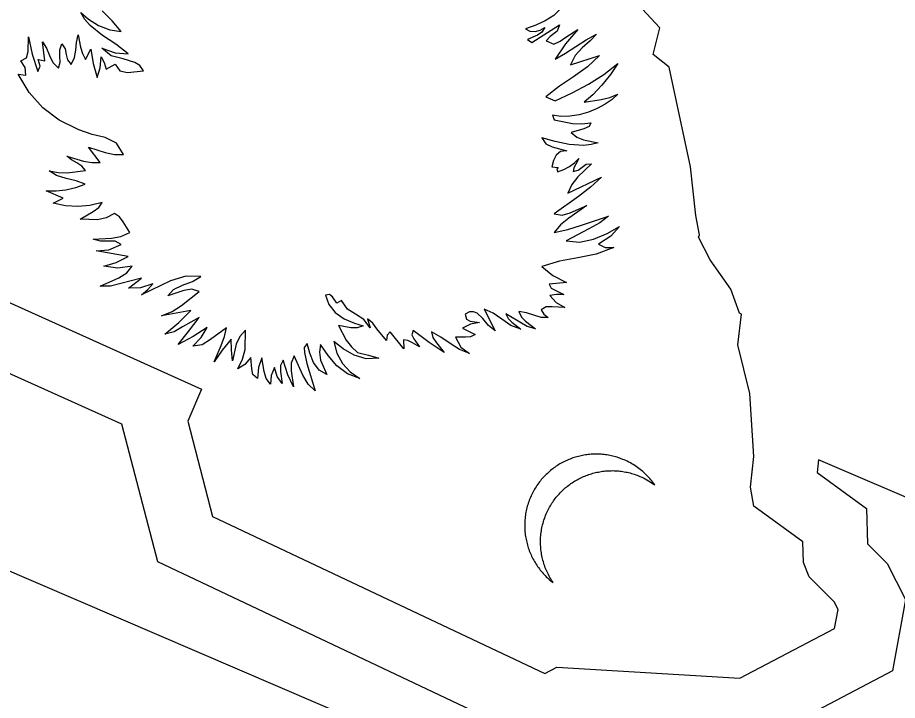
# Model space of a CAD drawing. Extents: x 1581789 to 1622364, y 1043167 to 1103486.
# Drawn here: x 1615132.567 to 1615135.978, y 1098116.562 to 1098119.207 of the extents above; entities that cross this region are included whole.
import ezdxf

# ---------------------------------------------------------------- set-up
doc = ezdxf.new("R2010")
doc.units = 0
doc.layers.add('RD_PD_PatLn2', color=7, linetype='Continuous')

msp = doc.modelspace()

# ---------------------------------------------------------------- linework, layer by layer
at = {"layer": 'RD_PD_PatLn2'}
for p, q in [((1615124.3006, 1098120.5917), (1615141.2954, 1098113.3086)), ((1615124.3095, 1098120.5879), (1615141.3043, 1098113.3048)), ((1615135.0564, 1098119.1668), (1615134.9879, 1098119.2407)), ((1615134.5608, 1098119.1101), (1615134.6683, 1098119.1783)), ((1615135.031, 1098119.0638), (1615135.0564, 1098119.1668)), ((1615132.6725, 1098119.0395), (1615132.6638, 1098119.1125)), ((1615134.7111, 1098119.0239), (1615134.8228, 1098119.0595)), ((1615135.0931, 1098119.0151), (1615135.031, 1098119.0638)), ((1615132.9111, 1098119.0065), (1615132.9451, 1098119.0264)), ((1615135.1759, 1098118.6281), (1615135.0931, 1098119.0151)), ((1615134.6144, 1098118.9), (1615134.6513, 1098118.8842)), ((1615134.6402, 1098118.8287), (1615134.6473, 1098118.8112)), ((1615132.8874, 1098118.6457), (1615132.8421, 1098118.7054)), ((1615134.6379, 1098118.6281), (1615134.6627, 1098118.6265)), ((1615135.1961, 1098118.4396), (1615135.1759, 1098118.6281)), ((1615134.7001, 1098118.5271), (1615134.8303, 1098118.5891)), ((1615132.7444, 1098118.5071), (1615132.6783, 1098118.5355)), ((1615135.2106, 1098118.3656), (1615135.1961, 1098118.4396)), ((1615135.2064, 1098118.3558), (1615135.2106, 1098118.3656)), ((1615135.2519, 1098118.2688), (1615135.2064, 1098118.3558)), ((1615132.9966, 1098118.2812), (1615132.8717, 1098118.3036)), ((1615135.3314, 1098118.1546), (1615135.2519, 1098118.2688)), ((1615132.2467, 1098118.2323), (1615133.2806, 1098117.7671)), ((1615134.695, 1098118.18), (1615134.6272, 1098118.1746)), ((1615135.365, 1098118.0615), (1615135.3314, 1098118.1546)), ((1615133.8233, 1098118.1104), (1615133.8045, 1098118.1003)), ((1615134.3763, 1098118.0769), (1615134.4186, 1098117.9935)), ((1615135.359, 1098117.9397), (1615135.3728, 1098118.0582)), ((1615135.3728, 1098118.0582), (1615135.365, 1098118.0615)), ((1615133.8733, 1098118.0233), (1615133.9069, 1098118.0126)), ((1615134.2922, 1098118.0038), (1615134.3415, 1098117.979)), ((1615134.0636, 1098117.9581), (1615134.0649, 1098117.9231)), ((1615135.4061, 1098117.7505), (1615135.359, 1098117.9397)), ((1615133.688, 1098117.8667), (1615133.7211, 1098117.7615)), ((1615133.2806, 1098117.7671), (1615133.2274, 1098117.643)), ((1615135.4217, 1098117.5059), (1615135.4061, 1098117.7505)), ((1615133.2274, 1098117.643), (1615133.3234, 1098117.274)), ((1615135.4077, 1098117.3875), (1615135.4217, 1098117.5059)), ((1615135.4217, 1098117.3141), (1615135.4077, 1098117.3875)), ((1615135.6109, 1098117.1753), (1615135.4217, 1098117.3141)), ((1615133.3234, 1098117.274), (1615134.6104, 1098116.6659)), ((1615135.613, 1098117.0958), (1615135.6109, 1098117.1753)), ((1615135.6359, 1098117.0403), (1615135.613, 1098117.0958)), ((1615135.7324, 1098116.9438), (1615135.6359, 1098117.0403)), ((1615135.7475, 1098116.9137), (1615135.7324, 1098116.9438)), ((1615135.7343, 1098116.8407), (1615135.7475, 1098116.9137)), ((1615135.3665, 1098116.6473), (1615135.7343, 1098116.8407)), ((1615134.6104, 1098116.6659), (1615134.6578, 1098116.6906)), ((1615134.6578, 1098116.6906), (1615135.3665, 1098116.6473))]:
    msp.add_line(p, q, dxfattribs=at)
for points in [[(1615141.9483, 1098114.8076), (1615135.6721, 1098117.4936), (1615135.6662, 1098117.4447), (1615135.8579, 1098117.3045), (1615135.8614, 1098117.1685), (1615135.9374, 1098117.092), (1615136.0086, 1098116.952), (1615135.9587, 1098116.676), (1615135.4211, 1098116.3935), (1615134.7114, 1098116.4366), (1615134.6155, 1098116.387), (1615133.1109, 1098117.0979), (1615132.9718, 1098117.6318), (1615132.0488, 1098118.0469), (1615131.8971, 1098118.4532), (1615131.5876, 1098119.2441), (1615124.9522, 1098122.0877)], [(1615134.6736, 1098119.2416), (1615134.6457, 1098119.2155), (1615134.6124, 1098119.1942), (1615134.5755, 1098119.1774), (1615134.5366, 1098119.1639), (1615134.5532, 1098119.154), (1615134.5731, 1098119.153), (1615134.5934, 1098119.1585), (1615134.6112, 1098119.1682), (1615134.5998, 1098119.1499), (1615134.5824, 1098119.1385), (1615134.5444, 1098119.1226), (1615134.5608, 1098119.1101)], [(1615132.9451, 1098119.0264), (1615132.9637, 1098119.001), (1615132.9929, 1098118.9943), (1615133.0559, 1098119.0007), (1615133.0408, 1098119.0209), (1615133.0216, 1098119.0335), (1615132.9763, 1098119.0467), (1615132.9301, 1098119.0586), (1615132.8935, 1098119.0884), (1615132.9453, 1098119.0698), (1615132.9966, 1098119.066), (1615132.9486, 1098119.104), (1615132.8962, 1098119.1377), (1615132.8481, 1098119.1757), (1615132.8283, 1098119.1991), (1615132.8128, 1098119.2267), (1615132.842, 1098119.2004), (1615132.8809, 1098119.1768), (1615132.9246, 1098119.1596), (1615132.9684, 1098119.1528), (1615132.9336, 1098119.1945), (1615132.8951, 1098119.2332)], [(1615134.6683, 1098119.1783), (1615134.6592, 1098119.1538), (1615134.6317, 1098119.1334), (1615134.6168, 1098119.1166), (1615134.6457, 1098119.1045), (1615134.6698, 1098119.1159), (1615134.6924, 1098119.1313), (1615134.739, 1098119.161), (1615134.6908, 1098119.1058), (1615134.6515, 1098119.0458), (1615134.6914, 1098119.069), (1615134.731, 1098119.0951), (1615134.7707, 1098119.1206), (1615134.8112, 1098119.1428), (1615134.7861, 1098119.1165), (1615134.756, 1098119.0903), (1615134.7284, 1098119.0604), (1615134.7111, 1098119.0239)], [(1615132.6638, 1098119.1125), (1615132.6796, 1098119.0887), (1615132.6908, 1098119.0603), (1615132.704, 1098119.0326), (1615132.7259, 1098119.0112), (1615132.732, 1098119.0336), (1615132.7314, 1098119.0574), (1615132.7314, 1098119.0821), (1615132.7391, 1098119.1056), (1615132.7512, 1098119.0859), (1615132.7561, 1098119.0642), (1615132.7615, 1098119.0427), (1615132.7753, 1098119.0248), (1615132.7882, 1098119.052), (1615132.7926, 1098119.0809), (1615132.7952, 1098119.1106), (1615132.8028, 1098119.14), (1615132.8115, 1098119.0923), (1615132.8184, 1098119.0676), (1615132.831, 1098119.0445), (1615132.8518, 1098119.0845), (1615132.861, 1098119.0295), (1615132.8755, 1098118.9743), (1615132.8875, 1098119.0123), (1615132.8918, 1098119.0547), (1615132.903, 1098119.0325), (1615132.9111, 1098119.0065)], [(1615132.8421, 1098118.7054), (1615132.9069, 1098118.6845), (1615132.9434, 1098118.6764), (1615132.9785, 1098118.6759), (1615132.9506, 1098118.7205), (1615132.9071, 1098118.742), (1615132.856, 1098118.7545), (1615132.8051, 1098118.772), (1615132.7292, 1098118.8089), (1615132.6652, 1098118.8573), (1615132.6122, 1098118.9166), (1615132.5702, 1098118.9873), (1615132.5995, 1098118.9837), (1615132.5968, 1098119.0139), (1615132.5798, 1098119.0394), (1615132.6023, 1098119.0511), (1615132.6082, 1098119.075), (1615132.6103, 1098119.1318), (1615132.6233, 1098119.065), (1615132.6458, 1098118.9983), (1615132.6547, 1098119.0181), (1615132.6475, 1098119.0448), (1615132.6725, 1098119.0395)], [(1615134.8228, 1098119.0595), (1615134.7759, 1098119.0161), (1615134.7226, 1098118.978), (1615134.6673, 1098118.9408), (1615134.6144, 1098118.9)], [(1615134.6513, 1098118.8842), (1615134.7174, 1098118.9149), (1615134.7804, 1098118.9485), (1615134.8393, 1098118.986), (1615134.8934, 1098119.0292), (1615134.8649, 1098118.9859), (1615134.8319, 1098118.9446), (1615134.7974, 1098118.9082), (1615134.7638, 1098118.8795), (1615134.8296, 1098118.8893), (1615134.8623, 1098118.8975), (1615134.8936, 1098118.9109), (1615134.8717, 1098118.8898), (1615134.8447, 1098118.8709), (1615134.8135, 1098118.8542), (1615134.7797, 1098118.8407), (1615134.7441, 1098118.8306), (1615134.7082, 1098118.8249), (1615134.6733, 1098118.8243), (1615134.6402, 1098118.8287)], [(1615134.6473, 1098118.8112), (1615134.7183, 1098118.7971), (1615134.7538, 1098118.7956), (1615134.7894, 1098118.7992), (1615134.7826, 1098118.7855), (1615134.7623, 1098118.7757), (1615134.7131, 1098118.7612), (1615134.7349, 1098118.7443), (1615134.7612, 1098118.733), (1615134.818, 1098118.7217), (1615134.7901, 1098118.7148), (1615134.762, 1098118.712), (1615134.7058, 1098118.7154), (1615134.6511, 1098118.7272), (1615134.5991, 1098118.7412), (1615134.6151, 1098118.718), (1615134.6399, 1098118.7066), (1615134.6957, 1098118.6907), (1615134.6712, 1098118.6885), (1615134.6548, 1098118.6745), (1615134.6444, 1098118.6528), (1615134.6379, 1098118.6281)], [(1615132.6783, 1098118.5355), (1615132.7165, 1098118.5358), (1615132.755, 1098118.5399), (1615132.793, 1098118.5483), (1615132.8296, 1098118.5617), (1615132.7945, 1098118.5745), (1615132.7555, 1098118.584), (1615132.7186, 1098118.5951), (1615132.6896, 1098118.6126), (1615132.7248, 1098118.6062), (1615132.76, 1098118.6056), (1615132.8302, 1098118.614), (1615132.8165, 1098118.6311), (1615132.7969, 1098118.6439), (1615132.7758, 1098118.6558), (1615132.758, 1098118.6703), (1615132.8223, 1098118.6507), (1615132.8547, 1098118.6455), (1615132.8874, 1098118.6457)], [(1615134.6627, 1098118.6265), (1615134.6571, 1098118.6198), (1615134.6607, 1098118.6092), (1615134.6848, 1098118.6185), (1615134.7067, 1098118.6305), (1615134.726, 1098118.6447), (1615134.7429, 1098118.661), (1615134.7313, 1098118.6388), (1615134.7234, 1098118.6255), (1615134.7213, 1098118.6105), (1615134.7405, 1098118.6157), (1615134.7557, 1098118.6276), (1615134.7715, 1098118.639), (1615134.7921, 1098118.64), (1615134.7385, 1098118.5897), (1615134.7157, 1098118.5603), (1615134.7001, 1098118.5271)], [(1615134.8303, 1098118.5891), (1615134.7883, 1098118.5495), (1615134.742, 1098118.5142), (1615134.6472, 1098118.446), (1615134.678, 1098118.4419), (1615134.7089, 1098118.4507), (1615134.7739, 1098118.4788), (1615134.7037, 1098118.4294), (1615134.6711, 1098118.4035), (1615134.6475, 1098118.3748), (1615134.7004, 1098118.3859), (1615134.7529, 1098118.4033), (1615134.8579, 1098118.4373), (1615134.8241, 1098118.4112), (1615134.7815, 1098118.3888), (1615134.6936, 1098118.3424), (1615134.7448, 1098118.3375), (1615134.799, 1098118.3487), (1615134.8524, 1098118.3704), (1615134.9007, 1098118.3972), (1615134.8669, 1098118.3606), (1615134.8188, 1098118.329), (1615134.8454, 1098118.3165), (1615134.8787, 1098118.316), (1615134.8099, 1098118.2904), (1615134.7384, 1098118.2756), (1615134.6675, 1098118.2629), (1615134.6, 1098118.2428), (1615134.6416, 1098118.2072), (1615134.695, 1098118.18)], [(1615132.8717, 1098118.3036), (1615132.9212, 1098118.3077), (1615132.9692, 1098118.3274), (1615132.9457, 1098118.3404), (1615132.9181, 1098118.3413), (1615132.8886, 1098118.3405), (1615132.8601, 1098118.3488), (1615132.9312, 1098118.3524), (1615132.9674, 1098118.3593), (1615133.0022, 1098118.3749), (1615132.9771, 1098118.4161), (1615132.963, 1098118.4349), (1615132.9425, 1098118.4476), (1615132.9105, 1098118.4312), (1615132.8773, 1098118.4237), (1615132.8098, 1098118.4265), (1615132.8603, 1098118.4557), (1615132.8824, 1098118.4712), (1615132.8952, 1098118.49), (1615132.8479, 1098118.4791), (1615132.8005, 1098118.4751), (1615132.7527, 1098118.4778), (1615132.7052, 1098118.4877), (1615132.7444, 1098118.5071)], [(1615133.3766, 1098118.0056), (1615133.3153, 1098117.96), (1615133.2834, 1098117.9396), (1615133.2461, 1098117.9342), (1615133.2792, 1098117.9675), (1615133.3025, 1098118.0065), (1615133.2482, 1098117.971), (1615133.1904, 1098117.94), (1615133.2305, 1098117.9913), (1615133.2718, 1098118.0451), (1615133.2064, 1098118.0092), (1615133.1745, 1098117.9899), (1615133.1386, 1098117.9803), (1615133.1924, 1098118.0258), (1615133.2395, 1098118.0716), (1615133.1253, 1098118.0512), (1615133.1662, 1098118.0682), (1615133.2029, 1098118.0916), (1615133.271, 1098118.1451), (1615133.2424, 1098118.1548), (1615133.2117, 1098118.1499), (1615133.1493, 1098118.1284), (1615133.1712, 1098118.1534), (1615133.2064, 1098118.1699), (1615133.2452, 1098118.1845), (1615133.2781, 1098118.2041), (1615133.2198, 1098118.2048), (1615133.1604, 1098118.1867), (1615133.0473, 1098118.1322), (1615133.0721, 1098118.1539), (1615133.0911, 1098118.175), (1615133.0439, 1098118.1605), (1615132.997, 1098118.1592), (1615133.0479, 1098118.1972), (1615132.9673, 1098118.1762), (1615132.9271, 1098118.1666), (1615132.8874, 1098118.1663), (1615132.9593, 1098118.1993), (1615132.9914, 1098118.2181), (1615133.0114, 1098118.2437), (1615132.9566, 1098118.2367), (1615132.9022, 1098118.2433), (1615132.9498, 1098118.2584), (1615132.9966, 1098118.2812)], [(1615134.6272, 1098118.1746), (1615134.6358, 1098118.1593), (1615134.6515, 1098118.1508), (1615134.6843, 1098118.1339), (1615134.6564, 1098118.1335), (1615134.6299, 1098118.13), (1615134.6555, 1098118.1034), (1615134.688, 1098118.0833), (1615134.6397, 1098118.0866), (1615134.6165, 1098118.0864), (1615134.5971, 1098118.0747), (1615134.6072, 1098118.0581), (1615134.6243, 1098118.0449), (1615134.5972, 1098118.0446), (1615134.5689, 1098118.0535), (1615134.5398, 1098118.0637), (1615134.5107, 1098118.0683), (1615134.5201, 1098118.0468), (1615134.5367, 1098118.0303), (1615134.5746, 1098118.001), (1615134.5419, 1098118.0099), (1615134.5136, 1098118.0267), (1615134.4596, 1098118.0593), (1615134.4684, 1098118.041), (1615134.4832, 1098118.0264), (1615134.5178, 1098117.9999), (1615134.4788, 1098118.0144), (1615134.4443, 1098118.0383), (1615134.4109, 1098118.062), (1615134.3763, 1098118.0769)], [(1615133.8045, 1098118.1003), (1615133.7885, 1098118.1257), (1615133.777, 1098118.1339), (1615133.7615, 1098118.1315), (1615133.7739, 1098118.095), (1615133.7988, 1098118.0643), (1615133.8331, 1098118.0402), (1615133.8733, 1098118.0233)], [(1615134.0649, 1098117.9231), (1615134.0115, 1098117.9895), (1615133.9999, 1098117.9767), (1615133.9971, 1098117.9558), (1615133.9604, 1098118.0006), (1615133.9437, 1098118.0233), (1615133.924, 1098118.0397), (1615133.9343, 1098118.0045), (1615133.9098, 1098118.0378), (1615133.8775, 1098118.0575), (1615133.8457, 1098118.0769), (1615133.8233, 1098118.1104)], [(1615134.4186, 1098117.9935), (1615134.3932, 1098118.0145), (1615134.3713, 1098118.0406), (1615134.3484, 1098118.0616), (1615134.3348, 1098118.0667), (1615134.3192, 1098118.0669), (1615134.3026, 1098118.0577), (1615134.3073, 1098118.0383), (1615134.321, 1098118.0313), (1615134.3577, 1098118.025), (1615134.3226, 1098118.0186), (1615134.2922, 1098118.0038)], [(1615133.7211, 1098117.7615), (1615133.6931, 1098117.7872), (1615133.6735, 1098117.8217), (1615133.639, 1098117.8967), (1615133.6283, 1098117.8687), (1615133.6283, 1098117.8382), (1615133.6364, 1098117.776), (1615133.6152, 1098117.8224), (1615133.5974, 1098117.8801), (1615133.5862, 1098117.8592), (1615133.5863, 1098117.8363), (1615133.593, 1098117.7892), (1615133.5733, 1098117.8168), (1615133.5631, 1098117.8509), (1615133.5506, 1098117.8197), (1615133.5482, 1098117.7866), (1615133.5303, 1098117.8091), (1615133.5235, 1098117.836), (1615133.5137, 1098117.8884), (1615133.5007, 1098117.8512), (1615133.4975, 1098117.8083), (1615133.4787, 1098117.8244), (1615133.4755, 1098117.8464), (1615133.4709, 1098117.8904), (1615133.4478, 1098117.863), (1615133.4212, 1098117.8465), (1615133.4392, 1098117.8837), (1615133.449, 1098117.9216), (1615133.4506, 1098117.9956), (1615133.4286, 1098117.9717), (1615133.4151, 1098117.9415), (1615133.3999, 1098117.8774), (1615133.3964, 1098117.9191), (1615133.3958, 1098117.9611), (1615133.3609, 1098117.9184), (1615133.329, 1098117.8733), (1615133.3565, 1098117.9369), (1615133.3697, 1098117.9712), (1615133.3766, 1098118.0056)], [(1615133.9069, 1098118.0126), (1615133.8834, 1098118.0049), (1615133.8597, 1098118.0053), (1615133.8111, 1098118.0138), (1615133.8416, 1098117.9568), (1615133.8615, 1098117.9312), (1615133.8846, 1098117.9097), (1615133.928, 1098117.8995), (1615133.9675, 1098117.8869), (1615133.9184, 1098117.8851), (1615133.8719, 1098117.8992), (1615133.8298, 1098117.9234), (1615133.7938, 1098117.9523), (1615133.8051, 1098117.9072), (1615133.8267, 1098117.8674), (1615133.8571, 1098117.8345), (1615133.8942, 1098117.8091), (1615133.8456, 1098117.8267), (1615133.805, 1098117.8575), (1615133.7709, 1098117.8972), (1615133.7412, 1098117.94), (1615133.7376, 1098117.9103), (1615133.742, 1098117.8802), (1615133.7661, 1098117.8241), (1615133.7367, 1098117.8407), (1615133.7148, 1098117.8704), (1615133.6998, 1098117.9073), (1615133.6901, 1098117.9437), (1615133.6786, 1098117.9288), (1615133.6793, 1098117.9096), (1615133.688, 1098117.8667)], [(1615134.3415, 1098117.979), (1615134.3223, 1098117.9695), (1615134.303, 1098117.969), (1615134.2644, 1098117.9686), (1615134.2848, 1098117.9304), (1615134.319, 1098117.9052), (1615134.28, 1098117.9205), (1615134.244, 1098117.9443), (1615134.2084, 1098117.9693), (1615134.1718, 1098117.9901), (1615134.1774, 1098117.9674), (1615134.1905, 1098117.9473), (1615134.2206, 1098117.909), (1615134.1629, 1098117.9486), (1615134.1011, 1098117.995), (1615134.0958, 1098117.9784), (1615134.1033, 1098117.9629), (1615134.125, 1098117.9318), (1615134.0984, 1098117.9468), (1615134.0805, 1098117.9563), (1615134.0636, 1098117.9581)], [(1615135.0368, 1098117.3964), (1615135.0332, 1098117.4015), (1615135.0295, 1098117.4067), (1615135.0256, 1098117.4117), (1615135.0216, 1098117.4166), (1615135.0174, 1098117.4213), (1615135.0132, 1098117.426), (1615135.0089, 1098117.4308), (1615135.0044, 1098117.4353), (1615134.9999, 1098117.4397), (1615134.9951, 1098117.4439), (1615134.9903, 1098117.4482), (1615134.9855, 1098117.4524), (1615134.9804, 1098117.4564), (1615134.9753, 1098117.4604), (1615134.9702, 1098117.4644), (1615134.9649, 1098117.4682), (1615134.9594, 1098117.4716), (1615134.9538, 1098117.4751), (1615134.9482, 1098117.4786), (1615134.9424, 1098117.4818), (1615134.9365, 1098117.4847), (1615134.9307, 1098117.4879), (1615134.9245, 1098117.4905), (1615134.9185, 1098117.4935), (1615134.9129, 1098117.4955), (1615134.9075, 1098117.4978), (1615134.9019, 1098117.4998), (1615134.8965, 1098117.5018), (1615134.8909, 1098117.5035), (1615134.8853, 1098117.5051), (1615134.8798, 1098117.5068), (1615134.8742, 1098117.5081), (1615134.8686, 1098117.5094), (1615134.8629, 1098117.5104), (1615134.8574, 1098117.5117), (1615134.8518, 1098117.5126), (1615134.8461, 1098117.5133), (1615134.8404, 1098117.5139), (1615134.8348, 1098117.5145), (1615134.8293, 1098117.515), (1615134.8236, 1098117.5153), (1615134.818, 1098117.5155), (1615134.8124, 1098117.5157), (1615134.8068, 1098117.5156), (1615134.8012, 1098117.5155), (1615134.7957, 1098117.5153), (1615134.7902, 1098117.5151), (1615134.7846, 1098117.5146), (1615134.7791, 1098117.5141), (1615134.7735, 1098117.5132), (1615134.7681, 1098117.5126), (1615134.7626, 1098117.5117), (1615134.757, 1098117.5104), (1615134.7517, 1098117.5095), (1615134.7462, 1098117.5082), (1615134.7409, 1098117.5069), (1615134.7356, 1098117.5055), (1615134.7302, 1098117.5038), (1615134.725, 1098117.5024), (1615134.7198, 1098117.5007), (1615134.7145, 1098117.4986), (1615134.7094, 1098117.4968), (1615134.7042, 1098117.4946), (1615134.6991, 1098117.4925), (1615134.6941, 1098117.4903), (1615134.6892, 1098117.488), (1615134.6841, 1098117.4855), (1615134.6792, 1098117.4829), (1615134.6744, 1098117.4802), (1615134.6696, 1098117.4776), (1615134.6649, 1098117.4749), (1615134.6602, 1098117.4718), (1615134.6555, 1098117.4687), (1615134.6509, 1098117.4656), (1615134.6464, 1098117.4625), (1615134.6419, 1098117.459), (1615134.6376, 1098117.4557), (1615134.6332, 1098117.4522), (1615134.6289, 1098117.4486), (1615134.6247, 1098117.4449), (1615134.6207, 1098117.4412), (1615134.6165, 1098117.4372), (1615134.6126, 1098117.4334), (1615134.6087, 1098117.4293), (1615134.6048, 1098117.4252), (1615134.6011, 1098117.421), (1615134.5974, 1098117.4168), (1615134.5939, 1098117.4125), (1615134.5903, 1098117.4078), (1615134.5869, 1098117.4035), (1615134.5835, 1098117.3988), (1615134.5802, 1098117.394), (1615134.5771, 1098117.3892), (1615134.574, 1098117.3843), (1615134.5711, 1098117.3794), (1615134.5682, 1098117.3745), (1615134.5653, 1098117.3692), (1615134.5627, 1098117.3642), (1615134.5601, 1098117.3588)], [(1615134.5975, 1098117.218), (1615134.5985, 1098117.2241), (1615134.5997, 1098117.2301), (1615134.6009, 1098117.2361), (1615134.6025, 1098117.2423), (1615134.604, 1098117.2482), (1615134.6058, 1098117.2543), (1615134.6077, 1098117.2604), (1615134.6097, 1098117.2664), (1615134.6119, 1098117.2724), (1615134.6141, 1098117.2783), (1615134.6166, 1098117.2841), (1615134.619, 1098117.2896), (1615134.6214, 1098117.2948), (1615134.6241, 1098117.3002), (1615134.6267, 1098117.3052), (1615134.6295, 1098117.3105), (1615134.6324, 1098117.3154), (1615134.6354, 1098117.3203), (1615134.6384, 1098117.3252), (1615134.6416, 1098117.33), (1615134.6449, 1098117.3348), (1615134.6483, 1098117.3395), (1615134.6516, 1098117.3438), (1615134.6552, 1098117.3485), (1615134.6587, 1098117.3527), (1615134.6624, 1098117.357), (1615134.6662, 1098117.3612), (1615134.67, 1098117.3653), (1615134.6739, 1098117.3694), (1615134.6779, 1098117.3732), (1615134.682, 1098117.3772), (1615134.6861, 1098117.3809), (1615134.6903, 1098117.3846), (1615134.6946, 1098117.3882), (1615134.6989, 1098117.3917), (1615134.7034, 1098117.3953), (1615134.7078, 1098117.3985), (1615134.7123, 1098117.4016), (1615134.7168, 1098117.4047), (1615134.7215, 1098117.4078), (1615134.7263, 1098117.4109), (1615134.731, 1098117.4135), (1615134.7357, 1098117.4162), (1615134.7406, 1098117.4189), (1615134.7455, 1098117.4215), (1615134.7505, 1098117.424), (1615134.7555, 1098117.4263), (1615134.7605, 1098117.4285), (1615134.7656, 1098117.4306), (1615134.7707, 1098117.4328), (1615134.7758, 1098117.4346), (1615134.7811, 1098117.4367), (1615134.7864, 1098117.4384), (1615134.7915, 1098117.4398), (1615134.7969, 1098117.4415), (1615134.8022, 1098117.4428), (1615134.8076, 1098117.4442), (1615134.813, 1098117.4455), (1615134.8184, 1098117.4464), (1615134.8239, 1098117.4477), (1615134.8294, 1098117.4486), (1615134.8348, 1098117.4492), (1615134.8404, 1098117.45), (1615134.8459, 1098117.4506), (1615134.8515, 1098117.4511), (1615134.857, 1098117.4513), (1615134.8626, 1098117.4514), (1615134.8681, 1098117.4516), (1615134.8738, 1098117.4517), (1615134.8793, 1098117.4515), (1615134.885, 1098117.4513), (1615134.8906, 1098117.451), (1615134.8962, 1098117.4504), (1615134.9018, 1098117.4499), (1615134.9074, 1098117.4493), (1615134.9131, 1098117.4486), (1615134.9188, 1098117.4477), (1615134.9243, 1098117.4464), (1615134.9299, 1098117.4454), (1615134.9355, 1098117.4441), (1615134.9411, 1098117.4428), (1615134.9467, 1098117.4411), (1615134.9522, 1098117.4395), (1615134.9578, 1098117.4378), (1615134.9633, 1098117.4358), (1615134.9688, 1098117.4338), (1615134.9744, 1098117.4318), (1615134.9798, 1098117.4295), (1615134.9866, 1098117.4262), (1615134.9934, 1098117.4233), (1615134.9999, 1098117.4198), (1615135.0064, 1098117.4163), (1615135.0127, 1098117.4125), (1615135.0189, 1098117.4087), (1615135.025, 1098117.4047), (1615135.031, 1098117.4007), (1615135.0368, 1098117.3964), (1615135.0368, 1098117.3964)], [(1615134.5601, 1098117.3588), (1615134.5577, 1098117.3536), (1615134.5552, 1098117.3482), (1615134.5528, 1098117.3423), (1615134.5506, 1098117.3367), (1615134.5486, 1098117.3311), (1615134.5465, 1098117.3251), (1615134.5447, 1098117.3193), (1615134.543, 1098117.3135), (1615134.5414, 1098117.3076), (1615134.5401, 1098117.3021), (1615134.5388, 1098117.2961), (1615134.5377, 1098117.2904), (1615134.5365, 1098117.2844), (1615134.5356, 1098117.2786), (1615134.5349, 1098117.2727), (1615134.5342, 1098117.2668), (1615134.5337, 1098117.2609), (1615134.5334, 1098117.2553), (1615134.533, 1098117.2492), (1615134.5329, 1098117.2435), (1615134.5329, 1098117.2377), (1615134.533, 1098117.2318), (1615134.5332, 1098117.226), (1615134.5336, 1098117.2203), (1615134.534, 1098117.2144), (1615134.5346, 1098117.2087), (1615134.5353, 1098117.2029), (1615134.5361, 1098117.1971), (1615134.5371, 1098117.1916), (1615134.5381, 1098117.1858), (1615134.5393, 1098117.1802), (1615134.5406, 1098117.1745), (1615134.5421, 1098117.1692), (1615134.5436, 1098117.1635), (1615134.5453, 1098117.158), (1615134.547, 1098117.1526), (1615134.5488, 1098117.1471), (1615134.5508, 1098117.1415), (1615134.5529, 1098117.1363), (1615134.5551, 1098117.131), (1615134.5574, 1098117.1256), (1615134.5599, 1098117.1206), (1615134.5623, 1098117.1152), (1615134.5649, 1098117.1101), (1615134.5678, 1098117.1052), (1615134.5705, 1098117.1001), (1615134.5735, 1098117.0952), (1615134.5765, 1098117.0902), (1615134.5796, 1098117.0853), (1615134.5829, 1098117.0806), (1615134.5863, 1098117.0759), (1615134.5897, 1098117.0712), (1615134.5933, 1098117.0667), (1615134.597, 1098117.0623), (1615134.6007, 1098117.0578), (1615134.6046, 1098117.0536), (1615134.6086, 1098117.0493), (1615134.6126, 1098117.0451), (1615134.6167, 1098117.0408), (1615134.6209, 1098117.0368), (1615134.6252, 1098117.0328), (1615134.6297, 1098117.029), (1615134.6342, 1098117.0253), (1615134.6388, 1098117.0215), (1615134.6435, 1098117.018), (1615134.6401, 1098117.0228), (1615134.6368, 1098117.0278), (1615134.6338, 1098117.0331), (1615134.6307, 1098117.038), (1615134.6278, 1098117.0432), (1615134.6251, 1098117.0488), (1615134.6224, 1098117.0539), (1615134.6198, 1098117.0594), (1615134.6174, 1098117.0648), (1615134.6151, 1098117.0704), (1615134.6128, 1098117.0758), (1615134.6107, 1098117.0814), (1615134.6089, 1098117.0873), (1615134.607, 1098117.0928), (1615134.6053, 1098117.0986), (1615134.6037, 1098117.1044), (1615134.6021, 1098117.1101), (1615134.6007, 1098117.1158), (1615134.5996, 1098117.1217), (1615134.5985, 1098117.1276), (1615134.5975, 1098117.1335), (1615134.5967, 1098117.1396), (1615134.5959, 1098117.1454), (1615134.5953, 1098117.1515), (1615134.5949, 1098117.1575), (1615134.5945, 1098117.1634), (1615134.5944, 1098117.1696), (1615134.5942, 1098117.1755), (1615134.5943, 1098117.1816), (1615134.5945, 1098117.1877), (1615134.5948, 1098117.1937), (1615134.5953, 1098117.1997), (1615134.5959, 1098117.206), (1615134.5966, 1098117.2118), (1615134.5975, 1098117.218)]]:
    msp.add_lwpolyline(points, dxfattribs=at)

doc.saveas('drawing.dxf')
